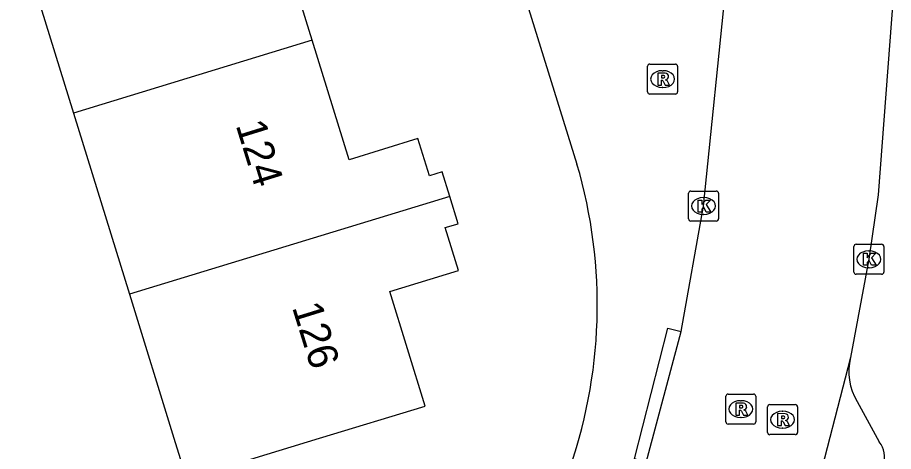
# Model space of a CAD drawing. Extents: x 163686 to 164493, y 382719 to 383870.
# Drawn here: x 164273.56 to 164302.8, y 383499.56 to 383514.03 of the extents above; entities that cross this region are included whole.
import ezdxf

# ---------------------------------------------------------------- set-up
doc = ezdxf.new("R2010")
doc.units = 0
for name, color, linetype in [('IMGEO_Kolk', 7, 'Continuous'), ('IMGEO_Pand', 7, 'Continuous'), ('IMGEO_Pand_nummerreeks', 7, 'Continuous'), ('IMGEO_Rijbaan_lokaal_open', 7, 'Continuous'), ('IMGEO_Rioolput', 7, 'Continuous'), ('IMGEO_Voetpad_open', 7, 'Continuous')]:
    doc.layers.add(name, color=color, linetype=linetype)

msp = doc.modelspace()

# ---------------------------------------------------------------- linework, layer by layer
at = {"layer": 'IMGEO_Kolk'}
for p, q in [((164295.963, 383507.317), (164295.963, 383508.169)), ((164296.038, 383508.243), (164296.89, 383508.243)), ((164296.451, 383508.023), (164296.476, 383508.023)), ((164296.964, 383508.169), (164296.964, 383507.317)), ((164296.474, 383507.463), (164296.449, 383507.463)), ((164296.89, 383507.243), (164296.038, 383507.243)), ((164301.483, 383505.54), (164301.483, 383506.392)), ((164301.558, 383506.466), (164302.41, 383506.466)), ((164302.484, 383506.392), (164302.484, 383505.54)), ((164301.971, 383506.246), (164301.996, 383506.246)), ((164301.994, 383505.686), (164301.969, 383505.686)), ((164302.41, 383505.466), (164301.558, 383505.466))]:
    msp.add_line(p, q, dxfattribs=at)
for points in [[(164295.963, 383507.317), (164295.963, 383508.169)], [(164296.038, 383508.243), (164296.89, 383508.243)], [(164296.964, 383508.169), (164296.964, 383507.317)], [(164296.284, 383507.943), (164296.407, 383507.943), (164296.407, 383507.792), (164296.537, 383507.943), (164296.701, 383507.943), (164296.555, 383507.792), (164296.708, 383507.543), (164296.556, 383507.543), (164296.471, 383507.707), (164296.407, 383507.64), (164296.407, 383507.543), (164296.284, 383507.543), (164296.284, 383507.943)], [(164296.89, 383507.243), (164296.038, 383507.243)], [(164301.483, 383505.54), (164301.483, 383506.392)], [(164301.558, 383506.466), (164302.41, 383506.466)], [(164302.484, 383506.392), (164302.484, 383505.54)], [(164301.804, 383506.166), (164301.927, 383506.166), (164301.927, 383506.015), (164302.057, 383506.166), (164302.221, 383506.166), (164302.075, 383506.015), (164302.228, 383505.766), (164302.076, 383505.766), (164301.991, 383505.93), (164301.927, 383505.863), (164301.927, 383505.766), (164301.804, 383505.766), (164301.804, 383506.166)], [(164302.41, 383505.466), (164301.558, 383505.466)]]:
    msp.add_lwpolyline(points, dxfattribs=at)
for centre, start, end in [((164296.04, 383508.167), 91.552, 178.448), ((164296.04, 383508.167), 91.552, 178.448), ((164296.888, 383508.167), 1.552, 88.448), ((164296.888, 383508.167), 1.552, 88.448), ((164296.04, 383507.319), 181.552, 268.448), ((164296.04, 383507.319), 181.552, 268.448), ((164296.888, 383507.319), 271.552, 358.448), ((164296.888, 383507.319), 271.552, 358.448), ((164301.56, 383506.39), 91.552, 178.448), ((164301.56, 383506.39), 91.552, 178.448), ((164302.408, 383506.39), 1.552, 88.448), ((164302.408, 383506.39), 1.552, 88.448), ((164301.56, 383505.542), 181.552, 268.448), ((164301.56, 383505.542), 181.552, 268.448), ((164302.408, 383505.542), 271.552, 358.448), ((164302.408, 383505.542), 271.552, 358.448)]:
    msp.add_arc(centre, 0.0765, start, end, dxfattribs=at)
for centre, major_axis, ratio, start_param, end_param in [((164296.45, 383507.743), (-0.387, 0.002), 0.722429, 4.712389, 7.853982), ((164296.475, 383507.743), (-0.39, 0.002), 0.717154, 1.570796, 4.712389), ((164301.97, 383505.966), (-0.387, 0.002), 0.722429, 4.712389, 7.853982), ((164301.995, 383505.966), (-0.39, 0.002), 0.717154, 1.570796, 4.712389)]:
    msp.add_ellipse(centre, major_axis=major_axis, ratio=ratio, start_param=start_param, end_param=end_param, dxfattribs=at)
at = {"layer": 'IMGEO_Pand'}
for points in [[(164283.398, 383513.268), (164282.261, 383516.945), (164284.594, 383517.666), (164284.148, 383519.109), (164284.561, 383519.237), (164284.28, 383520.144)], [(164273.558, 383516.882), (164275.427, 383510.843)], [(164283.398, 383513.268), (164275.427, 383510.843)], [(164287.99, 383508.058), (164287.737, 383508.878), (164287.31, 383508.746), (164286.924, 383509.994), (164284.631, 383509.285), (164283.398, 383513.268)], [(164275.427, 383510.843), (164277.295, 383504.804)], [(164277.295, 383504.804), (164278.782, 383500), (164279.2, 383498.649), (164283.641, 383500), (164287.172, 383501.074), (164285.992, 383504.888), (164288.283, 383505.597), (164287.842, 383507.022), (164288.271, 383507.154), (164287.99, 383508.058)], [(164287.99, 383508.058), (164277.295, 383504.804)]]:
    msp.add_lwpolyline(points, dxfattribs=at)
at = {"layer": 'IMGEO_Rijbaan_lokaal_open'}
for points in [[(164295.719, 383503.563), (164296.464, 383507.743), (164297.231, 383515.236)], [(164302.805, 383514.86), (164302.291, 383508.113), (164301.984, 383505.966), (164301.373, 383502.691)], [(164294.549, 383499.188), (164295.719, 383503.563)], [(164301.373, 383502.691), (164296.512, 383483.93), (164292.509, 383470.06), (164289.997, 383462.405), (164285.942, 383451.098)]]:
    msp.add_lwpolyline(points, dxfattribs=at)
at = {"layer": 'IMGEO_Rioolput'}
for p, q in [((164294.672, 383512.475), (164295.524, 383512.475)), ((164294.597, 383511.549), (164294.597, 383512.401)), ((164295.085, 383512.255), (164295.11, 383512.255)), ((164295.598, 383512.401), (164295.598, 383511.549)), ((164295.108, 383511.695), (164295.083, 383511.695)), ((164295.524, 383511.475), (164294.672, 383511.475)), ((164297.207, 383500.547), (164297.207, 383501.399)), ((164297.282, 383501.473), (164298.134, 383501.473)), ((164298.208, 383501.399), (164298.208, 383500.547)), ((164297.695, 383501.253), (164297.72, 383501.253)), ((164298.601, 383500.194), (164298.601, 383501.046)), ((164298.676, 383501.12), (164299.528, 383501.12)), ((164299.602, 383501.046), (164299.602, 383500.194)), ((164299.089, 383500.9), (164299.114, 383500.9)), ((164298.134, 383500.473), (164297.282, 383500.473)), ((164297.718, 383500.693), (164297.693, 383500.693)), ((164299.528, 383500.12), (164298.676, 383500.12)), ((164299.112, 383500.34), (164299.087, 383500.34))]:
    msp.add_line(p, q, dxfattribs=at)
for points in [[(164294.672, 383512.475), (164295.524, 383512.475)], [(164294.597, 383511.549), (164294.597, 383512.401)], [(164295.186, 383512.173), (164294.934, 383512.175), (164294.934, 383511.775)], [(164295.598, 383512.401), (164295.598, 383511.549)], [(164294.934, 383511.775), (164295.058, 383511.775), (164295.058, 383511.937), (164295.069, 383511.937)], [(164295.112, 383512.094), (164295.058, 383512.094), (164295.058, 383512.013)], [(164295.058, 383512.013), (164295.11, 383512.013)], [(164295.116, 383511.908), (164295.187, 383511.775), (164295.327, 383511.775), (164295.262, 383511.901)], [(164295.524, 383511.475), (164294.672, 383511.475)], [(164297.207, 383500.547), (164297.207, 383501.399)], [(164297.282, 383501.473), (164298.134, 383501.473)], [(164298.208, 383501.399), (164298.208, 383500.547)], [(164297.796, 383501.171), (164297.544, 383501.173), (164297.544, 383500.773)], [(164297.722, 383501.092), (164297.668, 383501.092), (164297.668, 383501.011)], [(164297.668, 383501.011), (164297.72, 383501.011)], [(164298.601, 383500.194), (164298.601, 383501.046)], [(164298.676, 383501.12), (164299.528, 383501.12)], [(164299.602, 383501.046), (164299.602, 383500.194)], [(164297.544, 383500.773), (164297.668, 383500.773), (164297.668, 383500.935), (164297.679, 383500.935)], [(164297.726, 383500.906), (164297.797, 383500.773), (164297.937, 383500.773), (164297.872, 383500.899)], [(164299.19, 383500.818), (164298.938, 383500.82), (164298.938, 383500.42)], [(164299.116, 383500.739), (164299.062, 383500.739), (164299.062, 383500.658)], [(164298.134, 383500.473), (164297.282, 383500.473)], [(164298.938, 383500.42), (164299.062, 383500.42), (164299.062, 383500.582), (164299.073, 383500.582)], [(164299.062, 383500.658), (164299.114, 383500.658)], [(164299.12, 383500.553), (164299.191, 383500.42), (164299.331, 383500.42), (164299.266, 383500.546)], [(164299.528, 383500.12), (164298.676, 383500.12)]]:
    msp.add_lwpolyline(points, dxfattribs=at)
for centre, radius, start, end in [((164294.674, 383512.399), 0.0765, 91.552, 178.448), ((164294.674, 383512.399), 0.0765, 91.552, 178.448), ((164295.522, 383512.399), 0.0765, 1.552, 88.448), ((164295.522, 383512.399), 0.0765, 1.552, 88.448), ((164295.185, 383512.063), 0.109, 350.3612, 89.416), ((164295.068, 383511.884), 0.0533, 26.0293, 88.6989), ((164295.094, 383512.202), 0.19, 274.7715, 282.9687), ((164295.118, 383511.998), 0.0964, 77.0061, 93.1865), ((164295.132, 383512.055), 0.0378, 276.6634, 79.6772), ((164295.183, 383512.063), 0.112, 277.5842, 350.9817), ((164295.167, 383511.848), 0.108, 29.5134, 73.7905), ((164294.674, 383511.551), 0.0765, 181.552, 268.448), ((164294.674, 383511.551), 0.0765, 181.552, 268.448), ((164295.522, 383511.551), 0.0765, 271.552, 358.448), ((164295.522, 383511.551), 0.0765, 271.552, 358.448), ((164297.284, 383501.397), 0.0765, 91.552, 178.448), ((164297.284, 383501.397), 0.0765, 91.552, 178.448), ((164298.132, 383501.397), 0.0765, 1.552, 88.448), ((164298.132, 383501.397), 0.0765, 1.552, 88.448), ((164297.704, 383501.2), 0.19, 274.7715, 282.9687), ((164297.728, 383500.996), 0.0964, 77.0061, 93.1865), ((164297.742, 383501.053), 0.0378, 276.6634, 79.6772), ((164297.795, 383501.061), 0.109, 350.3612, 89.416), ((164297.793, 383501.061), 0.112, 277.5842, 350.9817), ((164298.678, 383501.044), 0.0765, 91.552, 178.448), ((164298.678, 383501.044), 0.0765, 91.552, 178.448), ((164299.526, 383501.044), 0.0765, 1.552, 88.448), ((164299.526, 383501.044), 0.0765, 1.552, 88.448), ((164297.678, 383500.882), 0.0533, 26.0293, 88.6989), ((164297.777, 383500.846), 0.108, 29.5134, 73.7905), ((164299.122, 383500.643), 0.0964, 77.0061, 93.1865), ((164299.136, 383500.7), 0.0378, 276.6634, 79.6772), ((164299.189, 383500.708), 0.109, 350.3612, 89.416), ((164297.284, 383500.549), 0.0765, 181.552, 268.448), ((164297.284, 383500.549), 0.0765, 181.552, 268.448), ((164298.132, 383500.549), 0.0765, 271.552, 358.448), ((164298.132, 383500.549), 0.0765, 271.552, 358.448), ((164299.072, 383500.529), 0.0533, 26.0293, 88.6989), ((164299.098, 383500.847), 0.19, 274.7715, 282.9687), ((164299.187, 383500.708), 0.112, 277.5842, 350.9817), ((164299.171, 383500.493), 0.108, 29.5134, 73.7905), ((164298.678, 383500.196), 0.0765, 181.552, 268.448), ((164298.678, 383500.196), 0.0765, 181.552, 268.448), ((164299.526, 383500.196), 0.0765, 271.552, 358.448), ((164299.526, 383500.196), 0.0765, 271.552, 358.448)]:
    msp.add_arc(centre, radius, start, end, dxfattribs=at)
for centre, major_axis, ratio, start_param, end_param in [((164295.084, 383511.975), (-0.387, 0.002), 0.722429, 4.712389, 7.853982), ((164295.109, 383511.975), (-0.39, 0.002), 0.717154, 1.570796, 4.712389), ((164297.694, 383500.973), (-0.387, 0.002), 0.722429, 4.712389, 7.853982), ((164297.719, 383500.973), (-0.39, 0.002), 0.717154, 1.570796, 4.712389), ((164299.088, 383500.62), (-0.387, 0.002), 0.722429, 4.712389, 7.853982), ((164299.113, 383500.62), (-0.39, 0.002), 0.717154, 1.570796, 4.712389)]:
    msp.add_ellipse(centre, major_axis=major_axis, ratio=ratio, start_param=start_param, end_param=end_param, dxfattribs=at)
at = {"layer": 'IMGEO_Voetpad_open'}
for points in [[(164277.799, 383555.574), (164292.236, 383509.143)], [(164294.549, 383499.188), (164294.156, 383499.31), (164295.27, 383503.672), (164295.719, 383503.563)], [(164301.591, 383501.224), (164302.331, 383499.877)]]:
    msp.add_lwpolyline(points, dxfattribs=at)
for centre, radius, start, end in [((164276.34, 383504.445), 16.576, 339.8686, 16.4646), ((164303.278, 383502.224), 1.961, 166.2362, 210.6687), ((164301.703, 383499.373), 0.805, 341.886, 38.7103)]:
    msp.add_arc(centre, radius, start, end, dxfattribs=at)

# ---------------------------------------------------------------- texts
at = {"layer": 'IMGEO_Pand_nummerreeks'}
for s, p in [('124', (164280.837, 383510.441)), ('126', (164282.718, 383504.37))]:
    msp.add_text(s, height=1, rotation=287.2114, dxfattribs=at).set_placement(p)

doc.saveas('drawing.dxf')
